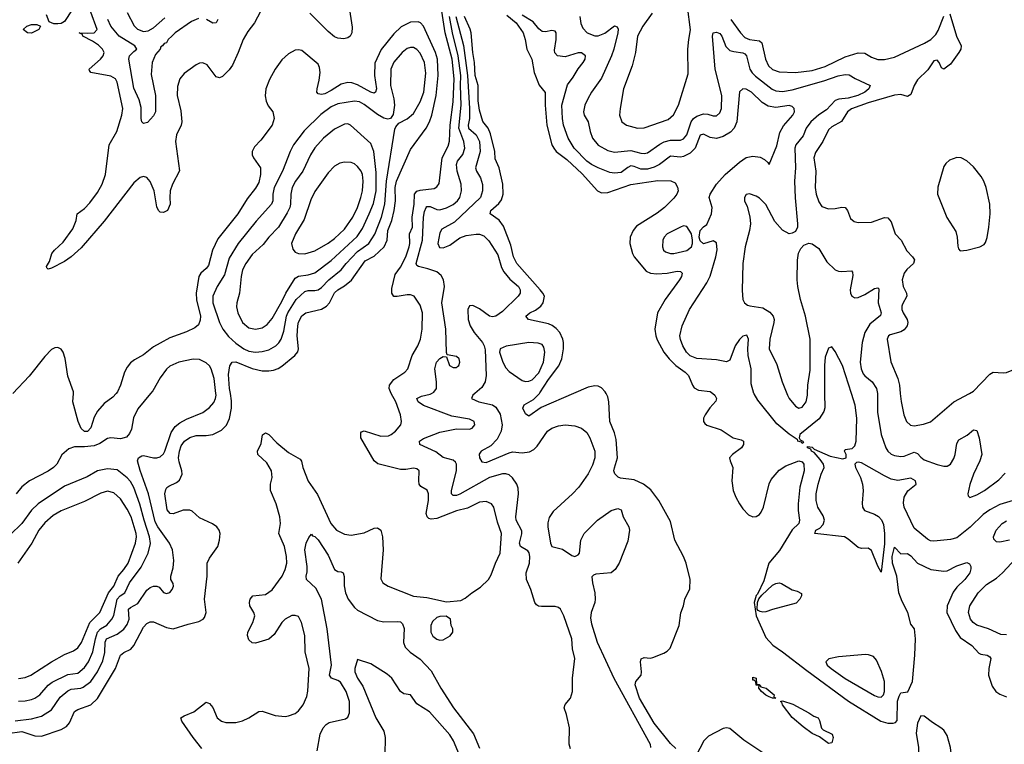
# Model space of a CAD drawing. Header units: inches. Extents: x 1550315 to 1685896, y 510706 to 640504.
# Tile 376 of 452: x 1652797 to 1658777, y 567869 to 572270. Entities that reach past the tile are written whole.
import ezdxf

# ---------------------------------------------------------------- set-up
doc = ezdxf.new("R2010")
doc.units = ezdxf.units.IN
doc.header["$MEASUREMENT"] = 0
doc.layers.add('B6556', color=7, linetype='Continuous')
doc.layers.add('B6557', color=7, linetype='Continuous')

msp = doc.modelspace()

# ---------------------------------------------------------------- linework, layer by layer
at = {"layer": 'B6556', "color": 5}
for points, elevation in [([(1652724.2, 567935.8), (1652810, 567946.5), (1652890, 567919.8), (1652930, 567919.5), (1653050, 567959.2), (1653082.4, 567977.6), (1653100, 568000), (1653131.2, 568068.8), (1653150, 568080.2), (1653230.4, 568109.6), (1653270, 568147.3), (1653380.2, 568330), (1653408.9, 568411.1), (1653430, 568426.4), (1653473.4, 568446.6), (1653490, 568469), (1653550, 568580.8), (1653570, 568602.2), (1653590, 568612.8), (1653610, 568613.7), (1653690, 568578), (1653730, 568570.2), (1653820.4, 568599.6), (1653884.8, 568615.2), (1653911.2, 568628.8), (1653920, 568640), (1653930.6, 568670), (1653918.8, 568750), (1653935, 568890), (1653935.7, 568970), (1653950, 568999.5), (1654000.4, 569070), (1654011.1, 569110), (1654014, 569150), (1654008, 569170), (1653994, 569190), (1653968.1, 569208.1), (1653890, 569245.6), (1653845, 569285), (1653830, 569291.2), (1653790, 569290.5), (1653730, 569269.8), (1653710.9, 569270.9), (1653694, 569294), (1653679.5, 569390), (1653684, 569416), (1653690.7, 569429.3), (1653702.3, 569437.7), (1653750, 569459.6), (1653767.2, 569472.8), (1653784.2, 569510), (1653783.1, 569530), (1653765.4, 569585.4), (1653762.4, 569610), (1653767.5, 569650), (1653778.9, 569681.1), (1653797.5, 569710), (1653830, 569732.9), (1653870, 569744.7), (1653930, 569744.6), (1653970, 569750.9), (1654023.1, 569776.9), (1654052.6, 569807.4), (1654071.8, 569848.2), (1654084.1, 569910), (1654084.1, 569955.9), (1654077, 570000)], 520), ([(1652770, 568012.6), (1652870, 568023.4), (1652930, 568041), (1652990, 568079.3), (1653044.1, 568155.9), (1653090, 568194.5), (1653110, 568204.5), (1653169.5, 568210.5), (1653183.8, 568216.2), (1653230, 568251.6), (1653269.9, 568310.1), (1653302.8, 568377.2), (1653314, 568426), (1653316.4, 568490), (1653324.3, 568510), (1653390, 568538.4), (1653430.6, 568569.4), (1653450, 568597.2), (1653462, 568630), (1653458.7, 568690), (1653470, 568700.5), (1653515.6, 568724.4), (1653570, 568804.6), (1653590, 568821.1), (1653610.5, 568830.5), (1653630.6, 568830.6), (1653644.5, 568824.5), (1653670, 568791), (1653690, 568786), (1653710, 568790.8), (1653723.7, 568810), (1653731.5, 568830), (1653730, 568846), (1653716, 568870), (1653715.1, 568890), (1653730, 568942), (1653734.2, 568985.8), (1653724.8, 569050), (1653707.1, 569090), (1653636.1, 569190), (1653621, 569221), (1653580.7, 569390), (1653528.1, 569531.9), (1653513, 569590), (1653519.5, 569610), (1653538.7, 569621.3), (1653550, 569623.1), (1653610, 569609.1), (1653630, 569608.1), (1653650, 569614.9), (1653670, 569634.3), (1653678.1, 569650), (1653717.5, 569762.5), (1653741.4, 569798.6), (1653770, 569820.9), (1653810, 569843.2), (1653910, 569883.6), (1653950, 569914.7), (1653975.5, 569944.5), (1653987.3, 569970), (1653989.9, 569990.1), (1653988.8, 570000)], 540), ([(1653592.6, 570000), (1653514.1, 569905.9), (1653488.7, 569851.3), (1653477.1, 569782.9), (1653463.9, 569756.1), (1653445.1, 569734.9), (1653410, 569725.1), (1653350, 569730.9), (1653330, 569727.1), (1653283.6, 569696.4), (1653250, 569682.2), (1653190, 569675), (1653130, 569675.8), (1653096.5, 569663.5), (1653052.4, 569627.6), (1653022.3, 569570), (1653003.1, 569550), (1652970, 569527.3), (1652856.9, 569470), (1652810, 569433.8), (1652776, 569390)], 540), ([(1653382.9, 570000), (1653363.5, 569976.5), (1653310, 569938.2), (1653270, 569892.3), (1653250, 569855.1), (1653229.6, 569790.4), (1653210, 569768.1), (1653190, 569769.9), (1653170, 569787.1), (1653152.1, 569830), (1653120.3, 569950), (1653123.7, 570000)], 520), ([(1653903.1, 567843.1), (1653850.8, 567910), (1653783, 568010), (1653776, 568030), (1653796.9, 568043.1), (1653854.2, 568065.8), (1653930, 568124.9), (1653950, 568116.3), (1653970, 568093.4), (1653997, 568030), (1654023, 568010), (1654050, 568002.6), (1654110, 568001.8), (1654150, 568011.3), (1654190, 568029.1), (1654250, 568067.7), (1654270, 568071.3), (1654350, 568043.9), (1654410, 568038.9), (1654430, 568041.7), (1654470, 568056.5), (1654490, 568072.2), (1654519.7, 568110), (1654541.2, 568158.8), (1654548, 568192), (1654554.7, 568330), (1654531.1, 568430), (1654529.6, 568530), (1654509.6, 568610), (1654490, 568644.5), (1654470, 568652.3), (1654450, 568650.9), (1654410, 568629.6), (1654388.8, 568610), (1654343.8, 568536.2), (1654310, 568508.4), (1654230, 568482.6), (1654210, 568484.7), (1654190, 568504.5), (1654180.4, 568530), (1654182, 568550), (1654212.6, 568610), (1654225.1, 568650), (1654218.7, 568670), (1654195.1, 568710), (1654193.3, 568730), (1654197.6, 568750), (1654214, 568770), (1654290, 568779.2), (1654330, 568808.4), (1654392.4, 568890), (1654409.8, 568930), (1654419.5, 568970), (1654418.4, 569010), (1654406, 569070), (1654370.6, 569150), (1654382, 569210), (1654376.7, 569250), (1654355.3, 569330), (1654321.3, 569410), (1654321.1, 569450), (1654330.4, 569490), (1654326.6, 569530), (1654298.8, 569578.8), (1654243.1, 569630), (1654242.6, 569650), (1654264.4, 569695.6), (1654271.6, 569748.4), (1654290, 569760.4), (1654310, 569751.7), (1654359.8, 569699.8), (1654430, 569640.6), (1654501.4, 569601.4), (1654509.5, 569589.5), (1654517.8, 569550), (1654550, 569466.9), (1654607, 569387), (1654688, 569210), (1654720.9, 569170), (1654770, 569144.7), (1654810, 569140.2), (1654890, 569154), (1654950, 569180.9), (1654970, 569184.9), (1654990, 569170.6), (1655000.3, 569130), (1655005.3, 569050), (1654990, 568874), (1655002.8, 568850), (1655036, 568830), (1655188.9, 568768.9), (1655270, 568760.9), (1655390, 568734), (1655476.6, 568743.4), (1655503.6, 568756.4), (1655543.6, 568790), (1655595.6, 568824.4), (1655644.2, 568870), (1655661.3, 568898.7), (1655686.5, 568970), (1655716.3, 569030), (1655723.7, 569150), (1655699, 569219), (1655677.1, 569310), (1655662, 569330), (1655630, 569343.2), (1655590, 569340.6), (1655517.5, 569302.4), (1655450, 569287.3), (1655330, 569241.4), (1655297.1, 569237.1), (1655281.5, 569241.5), (1655271.3, 569251.3), (1655267, 569270), (1655280.2, 569350), (1655280.8, 569390), (1655271.7, 569411.7), (1655234.6, 569434.6), (1655224.5, 569450), (1655221.2, 569470), (1655223.6, 569530), (1655210, 569542.4), (1655190, 569545.4), (1655142.5, 569537.5), (1655110, 569537.8), (1654972.2, 569572.2), (1654950, 569591.5), (1654869.8, 569730), (1654870, 569761), (1654873.3, 569766.7), (1654890, 569773.4), (1654990, 569740.1), (1655036.5, 569743.5), (1655053.3, 569750), (1655080.3, 569770), (1655111.6, 569810), (1655115.9, 569830), (1655109.8, 569870), (1655081.1, 569950), (1655054, 570000)], 480), ([(1656142, 567842), (1656134, 567870), (1656137.2, 567970), (1656119, 568050), (1656104, 568090), (1656109.4, 568110.6), (1656142, 568150), (1656154, 568190), (1656154, 568270), (1656169.4, 568390), (1656154, 568450), (1656151.2, 568510), (1656101.4, 568650), (1656081, 568690), (1656070, 568699.8), (1656050, 568706.8), (1655965.6, 568705.6), (1655948.1, 568708.1), (1655936.2, 568716.2), (1655926.3, 568730), (1655901.7, 568810), (1655876.2, 568870), (1655874.3, 568910), (1655894.5, 568970), (1655895, 569010), (1655891.7, 569031.7), (1655884.5, 569044.5), (1655839.2, 569070), (1655833.7, 569090), (1655846.5, 569146.5), (1655846.4, 569166.4), (1655812.3, 569230), (1655811.1, 569250), (1655827.7, 569390), (1655825, 569425), (1655815.9, 569450), (1655790, 569487.1), (1655770, 569506.6), (1655750, 569512.6), (1655730, 569511.1), (1655650, 569489.9), (1655470, 569388.7), (1655450, 569380.9), (1655430, 569380.9), (1655419.7, 569390), (1655420.2, 569410), (1655449.8, 569530), (1655450.8, 569570), (1655443.4, 569583.4), (1655430, 569595.5), (1655370, 569610.8), (1655325, 569645), (1655227.8, 569690), (1655226.6, 569710), (1655250, 569726), (1655350, 569764.8), (1655450, 569785.8), (1655530, 569783.5), (1655545.1, 569790), (1655562, 569810), (1655556.9, 569830), (1655530, 569843.1), (1655422, 569862), (1655250, 569926.3), (1655218.3, 569950), (1655209.7, 569970), (1655236.8, 569983.2), (1655290, 569995.6), (1655297.8, 570000)], 460), ([(1655561.4, 570000), (1655549.7, 569990), (1655540.5, 569970), (1655585.1, 569950), (1655669.7, 569930), (1655690, 569915.8), (1655715.1, 569875.1), (1655728, 569810), (1655721.6, 569770), (1655697, 569723), (1655657.9, 569682.1), (1655600.7, 569650), (1655588.6, 569631.4), (1655590, 569609.5), (1655604.3, 569584.3), (1655630, 569581.2), (1655770, 569640.2), (1655790, 569644.7), (1655850, 569640.3), (1655894.5, 569645.5), (1655920.7, 569659.3), (1655940.8, 569679.2), (1656003.1, 569770), (1656030, 569788.5), (1656070, 569802.7), (1656111.2, 569808.8), (1656170, 569804.2), (1656210, 569789.8), (1656241.9, 569761.9), (1656260.3, 569730), (1656290.6, 569650), (1656290.6, 569610), (1656276.2, 569563.8), (1656250, 569512.4), (1656193.5, 569430), (1656155.8, 569390), (1656037.3, 569282.7), (1656013.8, 569246.2), (1656005.2, 569214.8), (1656005, 569190), (1656020.7, 569090), (1656030, 569071.3), (1656095, 569055), (1656150, 569016.9), (1656170, 569009.4), (1656190, 569019), (1656197.3, 569030), (1656204.9, 569110), (1656226.4, 569150), (1656306.4, 569230), (1656390, 569289.4), (1656430, 569301.2), (1656450, 569294), (1656462.7, 569250), (1656497.2, 569190), (1656501.2, 569170), (1656490, 569102), (1656439, 568970), (1656414, 568930), (1656389.3, 568910.7), (1656297.2, 568902.8), (1656282.7, 568897.3), (1656273.2, 568886.8), (1656275.6, 568850), (1656291.1, 568790), (1656292.8, 568750), (1656289.6, 568730), (1656267.3, 568670), (1656264.6, 568635.4), (1656270, 568601.2), (1656304.4, 568490), (1656405.8, 568270), (1656625.9, 567870), (1656628.9, 567850)], 440), ([(1656160.8, 570000), (1655964.7, 569915.3), (1655890, 569862), (1655870, 569877.2), (1655852.3, 569910), (1655861.2, 569930), (1655917.6, 569962.4), (1655954.4, 570000)], 420), ([(1656783.4, 567843.4), (1656750, 567873.6), (1656650, 567998.5), (1656561.6, 568150), (1656535.4, 568230), (1656539.6, 568250), (1656571.1, 568290), (1656574.7, 568310), (1656568.6, 568370), (1656571.9, 568388.1), (1656590, 568395.8), (1656627.5, 568392.5), (1656642.7, 568397.3), (1656710, 568423.8), (1656730, 568434.9), (1656747.1, 568452.9), (1656802.6, 568590), (1656812.8, 568667.2), (1656829.6, 568710), (1656837, 568750), (1656867.2, 568812.7), (1656870.5, 568869.5), (1656846.1, 568970), (1656830, 569009.8), (1656777.4, 569110), (1656750, 569222), (1656678.4, 569350), (1656630, 569414.1), (1656585.4, 569450), (1656530, 569475.6), (1656446.5, 569486.5), (1656432.2, 569492.2), (1656411.7, 569511.7), (1656406.2, 569530), (1656409, 569549), (1656428.3, 569610), (1656420.2, 569720.2), (1656410, 569760.9), (1656382.2, 569830), (1656375.9, 569950), (1656370, 569979.3), (1656358.9, 570000)], 420), ([(1657007, 570000), (1657020.3, 569990), (1657030.1, 569970), (1657026.4, 569953.6), (1656988.2, 569911.8), (1656959.8, 569870), (1656950.9, 569850), (1656949.5, 569830), (1656958.4, 569818.4), (1656970, 569807.8), (1657058.1, 569778.1), (1657130, 569731), (1657179.1, 569719.1), (1657192.9, 569710), (1657193.4, 569690), (1657182, 569670), (1657125.7, 569630), (1657108.9, 569610), (1657111.6, 569590), (1657128.1, 569550), (1657122.5, 569470), (1657129.7, 569409.7), (1657146, 569370), (1657169.7, 569329.7), (1657190, 569299.6), (1657223.8, 569263.8), (1657250, 569251.3), (1657270, 569253.4), (1657290, 569264.9), (1657301.2, 569278.8), (1657315.9, 569310), (1657348.7, 569451.3), (1657362.4, 569477.6), (1657410, 569533.2), (1657450, 569561), (1657530, 569591.7), (1657550, 569584.9), (1657560.7, 569570), (1657561.2, 569530), (1657536.4, 569430), (1657524.8, 569330), (1657525, 569290), (1657534.4, 569230), (1657529.5, 569210), (1657488.1, 569171.9), (1657413, 569047), (1657347.3, 568970), (1657317, 568863), (1657278.7, 568781.3), (1657270, 568772.8), (1657258.3, 568730), (1657270, 568648.9), (1657330, 568517.6), (1657370.9, 568470.9), (1657430, 568431.3), (1657577.1, 568317.1), (1657830.9, 568130.9), (1658027.6, 568010), (1658070, 567997.7), (1658103, 567997), (1658117.5, 568002.5), (1658126, 568014), (1658129.5, 568130.5), (1658137.9, 568162.1), (1658150, 568182.3), (1658191.2, 568188.8), (1658220.3, 568250), (1658233.8, 568410), (1658237.3, 568510), (1658232.1, 568570), (1658210, 568599.3), (1658192.3, 568670), (1658156.4, 568736.4), (1658136.9, 568790), (1658123.8, 568890), (1658097.5, 568970), (1658096.7, 569010), (1658110, 569066), (1658150, 569026), (1658190, 569028.9), (1658210, 569013.8), (1658250, 568969.2), (1658331.4, 568931.4), (1658410, 568920.4), (1658430, 568922.5), (1658490, 568952.9), (1658550, 568974.4), (1658566.2, 568966.2), (1658573.7, 568950), (1658574.6, 568934.6), (1658567.6, 568910), (1658536.9, 568870), (1658490, 568824.4), (1658467.4, 568792.6), (1658431.1, 568710), (1658428.6, 568670), (1658480.3, 568560.3), (1658510, 568518.6), (1658579.6, 568470), (1658622.4, 568422.4), (1658635.8, 568415.8), (1658674, 568410), (1658690, 568400.4), (1658694.7, 568390), (1658682.5, 568330), (1658682.3, 568290), (1658703.1, 568223.1), (1658726, 568190), (1658750, 568173), (1658790, 568157.8)], 420), ([(1657686.4, 570000), (1657686.8, 569913.2), (1657682.2, 569890), (1657653.7, 569846.3), (1657536.4, 569750), (1657531.5, 569730), (1657537.5, 569717.5), (1657554.3, 569710), (1657557, 569703), (1657550, 569696), (1657544.9, 569704.9), (1657523.8, 569710), (1657522, 569722), (1657519, 569721), (1657471.8, 569751.8), (1657396.1, 569816.1), (1657280.1, 569960.1), (1657257.4, 569997.4), (1657256.7, 570000)], 440), ([(1657455.9, 570000), (1657459.7, 569990), (1657470.3, 569970), (1657510, 569923.1), (1657530, 569910.4), (1657550, 569915.8), (1657573.6, 569950), (1657582.2, 569990), (1657582.6, 570000)], 460), ([(1658831, 569349), (1658750, 569326.1), (1658690, 569294.1), (1658650, 569265.4), (1658570, 569187.5), (1658490, 569123.2), (1658450, 569114), (1658350, 569103.2), (1658330, 569104.9), (1658310, 569114.3), (1658230, 569182), (1658168.3, 569310), (1658164.6, 569335.4), (1658170.1, 569370), (1658191.6, 569408.4), (1658243.1, 569450), (1658237.3, 569470), (1658210, 569486.2), (1658130, 569472), (1658090, 569480.4), (1658050, 569498.8), (1657910, 569578.6), (1657890, 569583.6), (1657879.6, 569580.4), (1657869.7, 569570), (1657873.6, 569550), (1657903.8, 569490), (1657916.1, 569450), (1657919.8, 569410), (1657914.2, 569334.2), (1657917.1, 569310), (1657928.6, 569288.6), (1657990, 569266.8), (1658013.5, 569253.5), (1658032.5, 569232.5), (1658043.4, 569203.4), (1658049.5, 569150), (1658050, 569086), (1658030, 568914.8), (1658010, 568950.4), (1657970, 569047), (1657950, 569060.9), (1657910, 569058), (1657890, 569064.6), (1657830, 569116.1), (1657806.8, 569130), (1657626, 569150), (1657632.4, 569170), (1657657.7, 569182.3), (1657676.8, 569203.2), (1657686, 569230), (1657677, 569257), (1657644.7, 569310), (1657634.4, 569350), (1657635.5, 569390), (1657646, 569450), (1657664.8, 569510), (1657683.2, 569550), (1657679.8, 569570), (1657659.9, 569599.9), (1657621.7, 569641.7), (1657606.5, 569650), (1657602, 569662), (1657582.6, 569670), (1657582, 569678), (1657610, 569673.1), (1657622, 569662), (1657720.1, 569620.1), (1657796.2, 569603.8), (1657817.3, 569610), (1657816.3, 569630), (1657806, 569650), (1657810, 569659), (1657853.3, 569666.7), (1657870, 569682.7), (1657876.9, 569710), (1657881.2, 569850), (1657871.7, 569928.3), (1657848.7, 570000)], 440), ([(1658006.3, 570000), (1658008.3, 569990), (1658007.1, 569887.1), (1658030.1, 569750), (1658057.8, 569670), (1658070.1, 569650.1), (1658090, 569632.1), (1658110, 569622.2), (1658150, 569617.1), (1658170, 569618.6), (1658230, 569642.7), (1658250, 569635.2), (1658270, 569612.1), (1658290, 569597.8), (1658370, 569569.1), (1658410, 569559), (1658430, 569558.9), (1658450, 569570.3), (1658470, 569604.4), (1658479, 569630), (1658490, 569696), (1658501.4, 569718.6), (1658552.4, 569747.6), (1658590, 569779.1), (1658610, 569774.8), (1658624.2, 569730), (1658640.3, 569630), (1658628.9, 569590), (1658591.1, 569510), (1658568, 569448), (1658555.8, 569390), (1658557.3, 569377.3), (1658568.6, 569368.6), (1658610, 569383.9), (1658656.4, 569410), (1658744.2, 569475.8), (1658783.1, 569516.9)], 460), ([(1658145.4, 570000), (1658150.2, 569950.2), (1658166.7, 569870), (1658183.1, 569830), (1658207.3, 569807.3), (1658230, 569803.6), (1658287.2, 569812.7), (1658330, 569828.4), (1658471.7, 569948.3), (1658566.2, 570000)], 480), ([(1652790, 568131.6), (1652830, 568133.1), (1652870, 568142.3), (1652890, 568150.2), (1652918.8, 568170), (1652971.1, 568228.9), (1652994, 568246), (1653090, 568292.4), (1653150, 568302.1), (1653190, 568336.4), (1653214.3, 568370), (1653242.2, 568430), (1653257.5, 568510), (1653270.4, 568549.6), (1653288.7, 568570), (1653326.6, 568593.4), (1653357.5, 568630), (1653368.8, 568651.2), (1653388.5, 568750), (1653407.1, 568770), (1653436.4, 568790), (1653464.3, 568850), (1653534.9, 568945.1), (1653577.8, 569030), (1653591.6, 569088.4), (1653585.8, 569130), (1653552.7, 569230), (1653527.1, 569327.1), (1653490, 569428.3), (1653470, 569466), (1653450, 569488.2), (1653390, 569535.2), (1653330, 569541.3), (1653269.6, 569530.4), (1653207.3, 569492.7), (1653070, 569437.8), (1652909.6, 569330.3), (1652870, 569290.8), (1652810.8, 569210), (1652739.2, 569140.8)], 560), ([(1652790, 568268.7), (1652830, 568274.4), (1652865.7, 568290), (1652990, 568370.1), (1653070, 568415.3), (1653123.4, 568436.6), (1653150, 568455.9), (1653172.6, 568487.4), (1653222.8, 568610), (1653283.4, 568670), (1653337, 568790), (1653368.2, 568830), (1653396.4, 568890), (1653430, 568930.1), (1653455.9, 568970), (1653501.3, 569090), (1653507.4, 569130), (1653505.5, 569150), (1653473.5, 569250), (1653450, 569298.2), (1653410, 569359.8), (1653370, 569395.6), (1653330, 569405.7), (1653290, 569394.9), (1653190, 569344.4), (1653050, 569287.5), (1653001.5, 569258.5), (1652950, 569214.6), (1652913, 569170), (1652872.1, 569090), (1652785.8, 568970)], 580), ([(1658809.4, 569110), (1658750, 569096.9), (1658730, 569099.6), (1658714.4, 569114.4), (1658712.8, 569130), (1658727.8, 569170), (1658763.8, 569210), (1658790, 569227)], 440), ([(1654603.5, 567830), (1654621.8, 567930), (1654640.9, 567970), (1654658, 567990), (1654677.8, 568002.2), (1654776.9, 568023.1), (1654790, 568034.8), (1654799.5, 568060.5), (1654800.7, 568130), (1654780.2, 568190), (1654745.9, 568245.9), (1654730, 568256.3), (1654690.5, 568270.5), (1654679.5, 568290), (1654690.9, 568350.9), (1654665.4, 568570), (1654631, 568751), (1654597, 568817), (1654539.6, 568870), (1654537.4, 568890), (1654543.6, 568916.4), (1654544, 568950), (1654529.8, 569050.2), (1654537.4, 569090), (1654554, 569126), (1654570, 569144.7), (1654575.5, 569135.5), (1654590, 569130.4), (1654610, 569112), (1654670, 569017.4), (1654710, 568930.3), (1654730, 568918.5), (1654750, 568917.4), (1654761.6, 568910), (1654768, 568888), (1654767.8, 568832.2), (1654776.1, 568790), (1654791.9, 568750), (1654830, 568700.2), (1654850, 568684.2), (1654970, 568621.8), (1655010, 568613.8), (1655090, 568616), (1655110, 568612.1), (1655121.4, 568601.4), (1655131.7, 568571.7), (1655128.2, 568488.2), (1655139, 568459), (1655169, 568429), (1655230, 568387.1), (1655295.7, 568315.7), (1655355.8, 568210), (1655433, 568090), (1655552.8, 567932.8), (1655590, 567846.7)], 460), ([(1658790, 568534.2), (1658755.5, 568535.5), (1658682.4, 568570), (1658610, 568593.2), (1658588.3, 568608.3), (1658571.9, 568630), (1658559.3, 568670), (1658568.3, 568710), (1658618.9, 568790), (1658670, 568840.3), (1658730, 568878.7), (1658766, 568910), (1658930, 569087.4)], 440), ([(1655498, 567730), (1655432.6, 567890), (1655410, 567927.7), (1655285.7, 568065.7), (1655210, 568115.2), (1655170.5, 568170), (1655130, 568176.5), (1655110, 568190.4), (1655056.9, 568270), (1655030, 568296), (1654930, 568358), (1654850, 568384.7), (1654832.8, 568330), (1654832, 568310), (1654849.9, 568270), (1654881.4, 568221.4), (1654960.1, 568030), (1655008.6, 567950), (1655017.1, 567910), (1655014.6, 567805.4)], 440), ([(1657310, 567817), (1657195.2, 567895.2), (1657110, 567965.2), (1657090, 567969.9), (1657070, 567966), (1656981.7, 567918.3), (1656953.2, 567890), (1656903.3, 567796.7)], 420)]:
    msp.add_lwpolyline(points, dxfattribs=dict(at, elevation=elevation))
for points, elevation in [([(1657310, 568671.7), (1657295.4, 568675.4), (1657281.8, 568681.8), (1657277.4, 568690), (1657277.7, 568730), (1657287.2, 568752.8), (1657304.1, 568775.9), (1657370, 568835.2), (1657390, 568846.5), (1657410, 568850.3), (1657424.9, 568844.9), (1657490, 568808.4), (1657519.5, 568799.5), (1657545.4, 568785.4), (1657544.9, 568770), (1657535.8, 568750), (1657513, 568727), (1657370, 568687.2), (1657330, 568674)], 420), ([(1655388.3, 568648.3), (1655350, 568645.5), (1655330, 568638.5), (1655304.4, 568615.6), (1655293.7, 568590), (1655294, 568550), (1655306, 568526), (1655330, 568507.4), (1655350, 568502.2), (1655370, 568504), (1655412, 568528), (1655427.9, 568550), (1655427.2, 568570), (1655418.3, 568590), (1655414.7, 568630)], 480), ([(1657933.9, 568413.9), (1657770, 568400.6), (1657711, 568389), (1657692.9, 568370), (1657702.2, 568350), (1657725, 568330), (1657810, 568269.5), (1657990, 568165.1), (1658010, 568156.8), (1658030, 568155.5), (1658043.1, 568170), (1658049.1, 568190), (1658049.2, 568250), (1658031.1, 568311.1), (1658000.6, 568380.6), (1657983.3, 568403.3), (1657953.5, 568413.5)], 440), ([(1657271.6, 568231.6), (1657288.4, 568231.6), (1657298, 568218), (1657330.3, 568210.3), (1657378.8, 568170), (1657378, 568158), (1657390, 568149.2), (1657370.5, 568149.5), (1657350, 568158.4), (1657330, 568168), (1657302.7, 568190), (1657286, 568210), (1657288, 568228), (1657270, 568229.2), (1657268.7, 568248.7), (1657258, 568258), (1657250, 568258), (1657250, 568278), (1657270, 568271.3)], 380), ([(1657710, 567873.7), (1657655.2, 567915.2), (1657610, 567934), (1657554.9, 567974.9), (1657490, 568032.3), (1657429.4, 568110), (1657425.6, 568125.6), (1657418, 568130), (1657430, 568133.4), (1657493.7, 568113.7), (1657590, 568061.3), (1657619.9, 568039.9), (1657646, 568030), (1657654.6, 568014.6), (1657667.3, 567967.3), (1657677.1, 567957.1), (1657731.6, 567930), (1657738.5, 567910), (1657730, 567877.4)], 380), ([(1658270, 568042), (1658250, 567998), (1658243, 567937), (1658256.3, 567850), (1658257.2, 567790), (1658271.4, 567770), (1658290, 567757.8), (1658366.7, 567730), (1658393.7, 567710), (1658406.5, 567690), (1658420.3, 567610), (1658430, 567578.8), (1658450, 567568.2), (1658470, 567594.8), (1658474.8, 567645.2), (1658451.2, 567850), (1658430, 567922.9), (1658410, 567954.3), (1658391.5, 567970), (1658341.1, 568001.1), (1658290, 568041.2)], 420)]:
    msp.add_lwpolyline(points, close=True, dxfattribs=dict(at, elevation=elevation))
at = {"layer": 'B6557', "color": 5}
for points, elevation in [([(1654782.7, 572450), (1654816, 572224), (1654815, 572190), (1654804.6, 572170), (1654790, 572158.7), (1654766.4, 572153.6), (1654730, 572157), (1654710, 572165.9), (1654670, 572198.4), (1654560.4, 572310)], 480), ([(1653116.1, 572330), (1653070, 572259.7), (1653050, 572246.6), (1653030, 572243.9), (1653005.1, 572245.1), (1652975.9, 572255.9), (1652959.4, 572299.4)], 480), ([(1654260.1, 572319.9), (1654223.8, 572250), (1654182.7, 572197.3), (1654153.7, 572150), (1654124.6, 572070), (1654090, 571993.5), (1654070, 571965.8), (1654030, 571925.4), (1654010, 571916.9), (1653990, 571922.4), (1653935.7, 571995.7), (1653910, 572007.8), (1653890, 572005.6), (1653870, 571996.2), (1653796.5, 571943.5), (1653769.1, 571910.9), (1653756.2, 571863.8), (1653753.4, 571810), (1653775.8, 571715.8), (1653782.7, 571650), (1653778, 571630), (1653748.8, 571570), (1653744.2, 571530), (1653767.5, 571352.5), (1653725.8, 571270), (1653711.8, 571230), (1653708.5, 571190), (1653711.6, 571150), (1653695.3, 571110), (1653670, 571098.2), (1653650, 571101.7), (1653639.7, 571110), (1653630, 571134), (1653613.2, 571230), (1653590, 571287.6), (1653570, 571311.1), (1653550, 571316.9), (1653530, 571312.3), (1653490, 571279.8), (1653310, 571047.1), (1653170, 570883.5), (1653110, 570829.7), (1653070, 570801.6), (1652990, 570760.9), (1652970, 570755.3), (1652962.7, 570762.7), (1652961.2, 570770), (1652979.4, 570800.6), (1652993.3, 570850), (1653008.2, 570870), (1653060.5, 570919.5), (1653119.6, 571000.4), (1653140.2, 571050), (1653146.6, 571090), (1653190, 571122.6), (1653223.4, 571156.6), (1653270, 571220.2), (1653299, 571270), (1653318.7, 571330), (1653341.2, 571510), (1653388.2, 571590), (1653417.9, 571690), (1653424.4, 571730), (1653390, 571889.6), (1653378.5, 571910), (1653350, 571927), (1653229.4, 571950), (1653221.8, 571961.8), (1653219.7, 571970), (1653288.2, 572030), (1653303.5, 572050), (1653309.8, 572070), (1653299.5, 572090), (1653275.3, 572115.3), (1653240.3, 572140.3), (1653180.5, 572170), (1653179.7, 572179.7), (1653158, 572190), (1653206.9, 572186.9), (1653249.8, 572190.2), (1653267.8, 572210), (1653230, 572315.1)], 480), ([(1653450, 572314.3), (1653492.4, 572232.4), (1653512, 572212), (1653550, 572198.4), (1653577.4, 572202.6), (1653610, 572219.8), (1653678, 572282)], 460), ([(1655054, 570000), (1655048.6, 570010), (1655041.2, 570030), (1655042.7, 570050), (1655070, 570085.2), (1655136.3, 570130), (1655154, 570150), (1655180.6, 570230), (1655215.2, 570290), (1655232.1, 570330), (1655242.3, 570390), (1655243.7, 570490), (1655230, 570535.6), (1655193.3, 570590), (1655170, 570599.2), (1655150, 570599.2), (1655090, 570588.6), (1655070, 570589.7), (1655056.8, 570610), (1655056.6, 570636.6), (1655078.4, 570721.6), (1655110, 570767.5), (1655143.6, 570830), (1655163.8, 570890), (1655167.7, 570910), (1655165.2, 570970), (1655182.8, 571010), (1655180.3, 571070), (1655193.4, 571150), (1655194.5, 571210), (1655210, 571227.5), (1655230, 571234.6), (1655314.5, 571245.5), (1655330, 571254.3), (1655344.6, 571275.4), (1655362.9, 571430), (1655399.3, 571500.7), (1655408.5, 571531.5), (1655412.4, 571630), (1655430.4, 571770), (1655436.6, 571910), (1655425, 572030), (1655382.1, 572190), (1655361.7, 572321.7)], 480), ([(1655756.3, 572296.3), (1655812.2, 572250), (1655854.4, 572190), (1655867.8, 572150), (1655877.6, 572090), (1655907.5, 572030), (1655921.7, 571950), (1655952.9, 571872.9), (1655988.1, 571828.1), (1655988.9, 571750), (1655999.4, 571630), (1656030, 571510.6), (1656040.6, 571490), (1656056.5, 571470), (1656119.8, 571419.8), (1656214.4, 571334.4), (1656306.3, 571230), (1656330, 571217.8), (1656370, 571221.1), (1656508.6, 571268.6), (1656673.4, 571293.4), (1656752.1, 571292), (1656778.3, 571278.3), (1656793.5, 571253.5), (1656796.8, 571230), (1656789.2, 571210), (1656770, 571186.8), (1656713, 571130), (1656670, 571095.2), (1656543.8, 571016.2), (1656522.7, 570990), (1656505, 570950), (1656503.9, 570910), (1656519, 570850), (1656530, 570829.1), (1656601.6, 570741.6), (1656629.6, 570729.6), (1656667.1, 570727.1), (1656730, 570731), (1656790, 570743.2), (1656810, 570740.9), (1656820.3, 570730), (1656816.2, 570710), (1656805.2, 570690), (1656717.4, 570570), (1656671.6, 570490), (1656655.7, 570390), (1656661.5, 570350), (1656670, 570326), (1656710.1, 570250), (1656741, 570210), (1656782.4, 570170), (1656840.1, 570130), (1656860.4, 570110), (1656883.8, 570050), (1656894.2, 570034.2), (1656920.6, 570020.6), (1656990, 570012.7), (1657007, 570000)], 420), ([(1657256.7, 570000), (1657239.2, 570059.2), (1657239.9, 570150), (1657221.6, 570230), (1657218.8, 570270), (1657222.9, 570330), (1657213.7, 570353.7), (1657190, 570346.9), (1657170, 570327.1), (1657143.8, 570290), (1657110, 570201.3), (1657090, 570191.2), (1657030, 570204.6), (1656910, 570212.7), (1656870, 570229.4), (1656847.7, 570250), (1656824.8, 570290), (1656810, 570327.7), (1656807.7, 570350), (1656821.2, 570410), (1656865.8, 570510), (1656970, 570671.8), (1656990, 570712), (1657026.3, 570830), (1657032.7, 570872.7), (1657030, 570914), (1657010, 570926.4), (1656950, 570907.7), (1656930, 570926), (1656923.8, 570950), (1656930.6, 570990), (1656950, 571012.3), (1656970, 571026.6), (1656999.3, 571090), (1657002.8, 571130), (1656984, 571190), (1656990.2, 571210), (1657029.5, 571270), (1657082.7, 571330), (1657170, 571404.7), (1657210, 571432), (1657250, 571440.4), (1657294.5, 571434.5), (1657320.4, 571420.4), (1657342.2, 571402.3), (1657350.3, 571389.7), (1657395.4, 571504.6), (1657414.5, 571585.5), (1657435.6, 571624.4), (1657493.8, 571690), (1657503.7, 571710), (1657501.6, 571730), (1657490, 571741.6), (1657470, 571748.5), (1657390, 571736.6), (1657344.2, 571744.2), (1657307, 571767), (1657242.4, 571830), (1657210, 571847), (1657189, 571850), (1657168.7, 571831.3), (1657153.2, 571650), (1657135.8, 571610), (1657113.9, 571586.1), (1657070, 571559.9), (1657030, 571549.1), (1656990, 571554.8), (1656950, 571575), (1656930.6, 571569.4), (1656900.1, 571490), (1656870, 571459.4), (1656830, 571439.4), (1656810, 571435.3), (1656750, 571440.1), (1656682.9, 571390), (1656650, 571373.6), (1656610, 571362), (1656570, 571361.1), (1656530, 571378.7), (1656510, 571381.9), (1656490, 571373), (1656450, 571342.1), (1656410, 571336.9), (1656382.5, 571342.5), (1656310, 571369.1), (1656269.5, 571389.5), (1656242.1, 571410), (1656164.8, 571490), (1656129.1, 571550), (1656101, 571630), (1656093.3, 571670), (1656090.7, 571750), (1656125.1, 571874.9), (1656159.7, 571920.3), (1656189.1, 571970.9), (1656220.6, 572010), (1656232.6, 572030), (1656234.2, 572050), (1656210, 572068.4), (1656190, 572068.8), (1656110, 572044.8), (1656063.1, 572050), (1656047.9, 572067.9), (1656045.3, 572085.3), (1656056.3, 572150), (1656055.2, 572190), (1656050, 572200.4), (1656030, 572203.8), (1655990, 572195.7), (1655970, 572197.5), (1655950, 572213.4), (1655915.8, 572255.8), (1655850, 572297.2)], 440), ([(1656638.9, 572310), (1656581.2, 572230), (1656548.9, 572170), (1656537.6, 572070), (1656516.5, 571990), (1656465.2, 571850), (1656443.6, 571730), (1656440.3, 571690), (1656455.3, 571650), (1656482, 571630), (1656550, 571610.3), (1656590, 571612.4), (1656735.4, 571664.6), (1656767.7, 571692.3), (1656799.4, 571750), (1656858.3, 571941.7), (1656856.2, 572090), (1656860.5, 572150), (1656871.1, 572208.9), (1656853.1, 572350)], 480), ([(1658446, 572306), (1658486.4, 572170), (1658514.9, 572110), (1658512.7, 572090), (1658501.6, 572070), (1658450, 571999.7), (1658409.6, 571969.7), (1658396.6, 571976.6), (1658381.6, 572010), (1658370, 572024.5), (1658350, 572020.5), (1658314, 571966), (1658250, 571904.4), (1658231, 571870), (1658210, 571816.3), (1658190, 571803.1), (1658150, 571815.4), (1658110, 571811.9), (1657950, 571765.3), (1657850, 571728.7), (1657825.3, 571710), (1657788.2, 571651.8), (1657730, 571618.9), (1657710, 571600.3), (1657674.6, 571530), (1657630, 571462.7), (1657619.8, 571430), (1657632, 571350), (1657629.5, 571250), (1657634.6, 571210), (1657650, 571163.1), (1657670, 571134.6), (1657710, 571120.7), (1657750, 571122.2), (1657790, 571131.3), (1657810.2, 571130.2), (1657824.6, 571110), (1657842.5, 571062.5), (1657865, 571044.9), (1657890, 571038.9), (1657970, 571039.6), (1658050, 571068.5), (1658070, 571066), (1658090, 571042), (1658115.6, 570970), (1658151.3, 570931.3), (1658185.9, 570865.9), (1658219.6, 570830), (1658231.3, 570811.3), (1658225.4, 570790), (1658186.4, 570753.6), (1658169.7, 570730.3), (1658156.9, 570690), (1658163.8, 570650), (1658183.7, 570610), (1658186, 570590), (1658158.3, 570541.7), (1658154.3, 570530), (1658156.1, 570510), (1658163, 570490), (1658187.2, 570450), (1658192.1, 570430), (1658187.4, 570410), (1658170, 570386.2), (1658150, 570374.3), (1658083.7, 570356.3), (1658074.9, 570350), (1658066.3, 570330), (1658088.9, 570191.1), (1658130.2, 570090), (1658140.6, 570050), (1658145.4, 570000)], 480), ([(1653882.9, 572277.1), (1653841.2, 572258.8), (1653742.4, 572190), (1653720.4, 572170), (1653698.8, 572150), (1653690, 572129.3), (1653674.8, 572125.2), (1653664.7, 572110), (1653655.2, 572104.8), (1653650.4, 572090), (1653621.2, 572058.8), (1653601, 572010), (1653596.7, 571936.7), (1653621.5, 571810), (1653623, 571710), (1653610, 571685.2), (1653573.7, 571646.3), (1653550, 571639.3), (1653539.3, 571650), (1653534.5, 571670), (1653536.1, 571736.1), (1653522.6, 571782.6), (1653490, 571853.2), (1653461, 572030), (1653465.1, 572050), (1653490, 572077), (1653509.5, 572090), (1653496.2, 572110), (1653402, 572170), (1653350, 572229.8), (1653332.7, 572270)], 460), ([(1654077, 570000), (1654072.1, 570030), (1654065.8, 570114.2), (1654072.9, 570167.1), (1654088.5, 570190), (1654110, 570192.9), (1654208.4, 570151.6), (1654270, 570138), (1654310, 570136.8), (1654338.4, 570141.6), (1654367.8, 570152.2), (1654390, 570166.5), (1654468.7, 570231.3), (1654486.9, 570253.1), (1654491.4, 570270), (1654483.4, 570350), (1654486.2, 570410), (1654490, 570432), (1654510, 570471.3), (1654536.2, 570490), (1654630, 570511.9), (1654660.2, 570530), (1654678, 570550), (1654710, 570611.6), (1654730, 570630.1), (1654770, 570652.7), (1654811.9, 570688.1), (1654894.7, 570805.3), (1654950, 570833), (1655010.5, 570889.5), (1655028.7, 570930), (1655034.3, 570990), (1655057.5, 571050), (1655072.6, 571110), (1655079.7, 571170), (1655077.3, 571250), (1655085.5, 571290), (1655170, 571481.3), (1655265.2, 571610), (1655286.7, 571650), (1655299.9, 571690), (1655326.7, 571810), (1655339.2, 571930), (1655335.7, 572030), (1655322.8, 572070), (1655250.9, 572230.9), (1655231.6, 572251.6), (1655216.8, 572256.8), (1655170, 572254), (1655114.4, 572225.6), (1655070, 572183.2), (1654992.2, 572087.8), (1654953.4, 572006.6), (1654952.2, 571930), (1654965.3, 571850), (1654958.8, 571830), (1654950, 571822.9), (1654930, 571829.4), (1654850, 571874.3), (1654813.7, 571886.4), (1654790, 571888.7), (1654750, 571877.3), (1654690, 571839), (1654650, 571819.9), (1654630, 571815.5), (1654610, 571820.3), (1654602.9, 571830), (1654603.4, 571850), (1654617.1, 571902.9), (1654621.8, 571950), (1654618.8, 571978.8), (1654610, 572000.4), (1654510, 572083.1), (1654490, 572087.7), (1654470, 572084.2), (1654430, 572061.7), (1654390, 572025.4), (1654350, 571969.7), (1654313.9, 571906.1), (1654292.9, 571850), (1654288.1, 571808.1), (1654294.3, 571774.3), (1654305.8, 571745.8), (1654334.9, 571710), (1654342.6, 571670), (1654330, 571629.6), (1654261.5, 571538.5), (1654223, 571497), (1654210.2, 571470), (1654209.3, 571450), (1654217.2, 571430), (1654259.7, 571370), (1654260.2, 571330), (1654250, 571281.6), (1654230, 571246), (1654178.9, 571181.1), (1654122.8, 571090), (1654000.9, 570939.1), (1653969, 570871), (1653943.1, 570776.9), (1653930, 570758.7), (1653897.6, 570730), (1653885, 570710), (1653868.3, 570610), (1653871.7, 570568.3), (1653895.5, 570470), (1653894, 570446), (1653882.7, 570417.3), (1653860.6, 570399.4), (1653810, 570374.3), (1653710, 570337.3), (1653650, 570306), (1653610, 570282.2), (1653550, 570234.6), (1653495.4, 570204.6), (1653470, 570185.1), (1653450, 570160.5), (1653434.4, 570130), (1653409.4, 570050), (1653390.6, 570009.4), (1653382.9, 570000)], 520), ([(1654000.8, 572270), (1653990.2, 572249.8), (1653970, 572248.7), (1653931.7, 572271.7)], 460), ([(1655297.8, 570000), (1655312, 570008), (1655327.9, 570030), (1655329.1, 570070), (1655317.8, 570150), (1655329.7, 570190), (1655350, 570213), (1655370, 570224), (1655390, 570222), (1655408.5, 570170), (1655430, 570157.6), (1655450, 570158.4), (1655456.6, 570163.4), (1655464.5, 570170), (1655471.3, 570190), (1655466.6, 570210), (1655450, 570224.5), (1655394.6, 570234.6), (1655389.2, 570249.2), (1655384.6, 570390), (1655360.8, 570550), (1655378.2, 570650), (1655372, 570690), (1655356.3, 570716.3), (1655330, 570737.8), (1655276.5, 570756.5), (1655219.5, 570770), (1655210, 570776.9), (1655206.1, 570790), (1655243.4, 570930), (1655249.9, 571070), (1655255.4, 571104.6), (1655265.2, 571130), (1655270, 571135.3), (1655290, 571134.4), (1655330, 571118), (1655350, 571115), (1655390, 571127.5), (1655430, 571147.9), (1655456.1, 571170), (1655469.9, 571190), (1655481.7, 571230), (1655479.6, 571270), (1655455.4, 571350), (1655450.4, 571389.6), (1655456.7, 571410), (1655488.7, 571451.3), (1655501.5, 571490), (1655495.4, 571530), (1655464.6, 571610), (1655478.3, 571750), (1655474.2, 571870), (1655477.2, 571930), (1655460.2, 572050), (1655425.5, 572190), (1655407.5, 572290)], 460), ([(1655446.5, 572290), (1655492, 572112), (1655517.5, 571930), (1655529.4, 571730.6), (1655529.9, 571670), (1655520.4, 571630), (1655523.9, 571610), (1655570.4, 571570), (1655589.9, 571530), (1655593.4, 571470), (1655566.7, 571370), (1655571.4, 571350), (1655596.8, 571310), (1655609.2, 571269.2), (1655608.6, 571230), (1655596.3, 571190), (1655438.9, 571041.1), (1655361.7, 570998.3), (1655350, 570975.5), (1655336.8, 570910), (1655347.3, 570887.3), (1655370, 570883.5), (1655410, 570899.9), (1655470, 570944.1), (1655510, 570959.1), (1655570, 570967.8), (1655590, 570966.4), (1655616.6, 570956.6), (1655647.7, 570927.7), (1655700.8, 570840.8), (1655724.3, 570764.3), (1655737.8, 570737.8), (1655774.6, 570694.6), (1655827.4, 570650), (1655836.5, 570630), (1655836.2, 570610), (1655824.5, 570590), (1655730, 570497.2), (1655690, 570468.4), (1655670, 570464.7), (1655650, 570470.2), (1655590, 570513.8), (1655550, 570534.3), (1655528.6, 570531.4), (1655518.3, 570510), (1655521.8, 570450), (1655534.2, 570410), (1655557.2, 570370), (1655607.8, 570310), (1655619.2, 570290), (1655624.2, 570264.2), (1655629.9, 570110), (1655623.8, 570070), (1655603.8, 570036.2), (1655561.4, 570000)], 440), ([(1655954.4, 570000), (1655957.2, 570002.8), (1656010, 570084.8), (1656072.6, 570167.4), (1656089.1, 570210), (1656099.2, 570270), (1656101, 570310), (1656097.1, 570330), (1656077.4, 570370), (1656055.1, 570395.1), (1656031.9, 570411.9), (1656010, 570421.9), (1655887.3, 570450), (1655871.2, 570470), (1655895.8, 570490), (1655930, 570506.7), (1655961.8, 570530), (1655977, 570550), (1655984, 570590), (1655975.5, 570610), (1655959.5, 570630), (1655816.6, 570790), (1655796.7, 570830), (1655779.8, 570899.8), (1655735.5, 571015.5), (1655710, 571051.7), (1655655.1, 571090), (1655659.7, 571110), (1655707.4, 571152.6), (1655724, 571176), (1655732.8, 571210), (1655731.3, 571270), (1655710.3, 571370.3), (1655684.2, 571424.2), (1655682.4, 571470), (1655657.1, 571577.1), (1655643.5, 571610), (1655610.7, 571650.7), (1655590, 571721.3), (1655582.9, 571777.1), (1655581.3, 571870), (1655563.6, 571930), (1655558.9, 572010), (1655548.7, 572071.3), (1655538.7, 572190), (1655532.9, 572212.9), (1655498.1, 572290)], 420), ([(1656200.1, 572290), (1656205.8, 572245.8), (1656217.6, 572217.6), (1656244.2, 572190), (1656290, 572171.6), (1656310, 572172.1), (1656351.6, 572188.4), (1656410, 572232.3), (1656426.8, 572226.8), (1656432, 572212), (1656429.4, 572190), (1656405.3, 572090), (1656391.2, 572050), (1656330, 571913.7), (1656270.2, 571830), (1656247.8, 571790), (1656229, 571750), (1656220.9, 571710), (1656226, 571690), (1656250.4, 571650), (1656262, 571590), (1656276.5, 571550), (1656310, 571508.6), (1656370, 571475.8), (1656410, 571465.5), (1656510, 571475), (1656570, 571458.6), (1656590, 571457), (1656610, 571461.7), (1656685.7, 571514.3), (1656712.2, 571527.8), (1656750, 571538.8), (1656810, 571538.6), (1656830, 571546.1), (1656849.1, 571570.9), (1656875.8, 571650), (1656890, 571669.5), (1656910, 571684.8), (1656950, 571697.2), (1656976, 571696), (1657010, 571685.4), (1657030, 571686.9), (1657050, 571703.7), (1657059.4, 571730), (1657061.5, 571810), (1657021.6, 571970), (1657005, 572170), (1657010, 572190.3), (1657030, 572193.9), (1657050, 572185.8), (1657061.8, 572170), (1657086.5, 572106.5), (1657110, 572083.2), (1657135.7, 572075.7), (1657190, 572069.4), (1657202, 572062), (1657212.5, 572050), (1657232.4, 571970), (1657246.4, 571946.4), (1657266.2, 571926.2), (1657367.4, 571847.4), (1657390, 571836.8), (1657430, 571833.9), (1657490, 571844), (1657681.2, 571898.8), (1657768.5, 571928.5), (1657810, 571937), (1657835, 571935), (1657872.3, 571912.3), (1657962, 571870), (1657954.6, 571850), (1657930.3, 571830), (1657887.8, 571810), (1657830, 571793.5), (1657773.1, 571786.9), (1657750, 571778), (1657698.4, 571721.6), (1657650, 571692.7), (1657602.8, 571650), (1657575, 571610), (1657555.9, 571564), (1657511, 571510), (1657505.7, 571490), (1657509.5, 571370), (1657503.3, 571290), (1657507.1, 571187.1), (1657521.3, 571030), (1657520.5, 571010), (1657510, 570984), (1657490, 570972.7), (1657470, 570969.4), (1657430, 570991.3), (1657383.6, 571043.6), (1657330, 571147.8), (1657290, 571185.6), (1657270, 571198.4), (1657230, 571212.3), (1657210, 571208.7), (1657198.8, 571190), (1657199.1, 571170), (1657215.1, 571135.1), (1657232.6, 571072.6), (1657236.3, 571030), (1657230.2, 570990), (1657204.1, 570890), (1657190.2, 570790), (1657185.7, 570625.7), (1657190.4, 570570), (1657199.3, 570550), (1657217.1, 570537.1), (1657231.3, 570531.3), (1657310, 570519.3), (1657353.3, 570493.3), (1657374.4, 570470), (1657379.7, 570450), (1657378.4, 570430), (1657353.1, 570330), (1657350.2, 570270), (1657396.8, 570176.8), (1657429.2, 570070), (1657455.9, 570000)], 460), ([(1657116.6, 572270), (1657175.8, 572190), (1657202.3, 572162.3), (1657230, 572148.9), (1657290, 572141.3), (1657305.4, 572130), (1657327.3, 572030), (1657346, 571990), (1657370, 571966.7), (1657410, 571952.4), (1657508.9, 571948.9), (1657610, 571960.9), (1657690, 571985), (1657810, 572043.6), (1657890, 572068.6), (1657930, 572065.8), (1657970, 572042.9), (1658010, 572027.8), (1658050, 572027), (1658110, 572042.1), (1658293.3, 572126.7), (1658330.8, 572149.2), (1658360.9, 572179.1), (1658376.7, 572203.3), (1658410, 572290.6)], 480), ([(1657582.6, 570000), (1657584.7, 570050), (1657597.9, 570142.1), (1657597.8, 570330), (1657569, 570470), (1657539.7, 570570), (1657523, 570650), (1657519.5, 570690), (1657521.5, 570810), (1657527.6, 570852.4), (1657540.7, 570879.3), (1657559.5, 570900.5), (1657590, 570912.4), (1657610, 570908.4), (1657650, 570879.5), (1657699.2, 570799.2), (1657750, 570750.2), (1657770, 570741.6), (1657790, 570740.2), (1657850, 570745.5), (1657856.4, 570736.4), (1657857.2, 570717.2), (1657841.1, 570630), (1657842.6, 570610), (1657850.5, 570590), (1657870, 570581.3), (1657890, 570583.5), (1657930, 570601.5), (1657990, 570637.7), (1658010, 570641.6), (1658016.3, 570636.3), (1658011.5, 570550), (1658030.2, 570490), (1658026.5, 570473.5), (1657959.9, 570420.1), (1657930.1, 570370), (1657913.5, 570310), (1657902.5, 570190), (1657907.1, 570150), (1657920, 570120), (1657930, 570106.4), (1657975.9, 570070), (1658000.5, 570030), (1658006.3, 570000)], 460), ([(1653123.7, 570000), (1653124.4, 570010), (1653090, 570105.2), (1653072.8, 570212.8), (1653060.9, 570250), (1653050, 570269.6), (1653030, 570279.7), (1653010, 570277.7), (1652990, 570266), (1652950, 570225.3), (1652854.6, 570105.4), (1652756.1, 570000)], 520), ([(1657848.7, 570000), (1657794.3, 570170), (1657750, 570254), (1657730, 570282.8), (1657710, 570276), (1657690, 570221), (1657685.7, 570170), (1657686.4, 570000)], 440), ([(1653988.8, 570000), (1653979.2, 570090), (1653959.5, 570150), (1653950, 570167.1), (1653930, 570186.6), (1653890, 570205.3), (1653850, 570208.7), (1653764, 570190), (1653710, 570164.8), (1653690, 570147.1), (1653650, 570094.3), (1653605.1, 570014.9), (1653592.6, 570000)], 540), ([(1658566.2, 570000), (1658590, 570013), (1658690, 570117.7), (1658710, 570129.1), (1658770, 570124.5), (1658790, 570127.2), (1658870, 570160.3), (1658891.3, 570151.3), (1658908, 570090), (1658909.1, 570030), (1658904, 570000)], 480), ([(1656358.9, 570000), (1656353.5, 570010), (1656330, 570033.3), (1656310, 570044.2), (1656290, 570046.3), (1656250, 570038.5), (1656160.8, 570000)], 420)]:
    msp.add_lwpolyline(points, dxfattribs=dict(at, elevation=elevation))
for points, elevation in [([(1652870, 572188.9), (1652845.6, 572190), (1652817.6, 572210), (1652840.9, 572230), (1652870, 572241.3), (1652900.7, 572240.7), (1652924, 572230), (1652912.7, 572210)], 480), ([(1655170, 572101.5), (1655150, 572094), (1655119.6, 572070), (1655070, 572011.1), (1655052.3, 571970), (1655050.1, 571870), (1655069.4, 571790), (1655074, 571750), (1655065.7, 571694.3), (1655050.4, 571669.6), (1655034, 571666), (1655010, 571672), (1654970, 571694.6), (1654890, 571755.5), (1654860.5, 571770), (1654830, 571774.9), (1654730, 571759.3), (1654690, 571739.9), (1654626.3, 571693.7), (1654526, 571594), (1654459.4, 571510), (1654439.1, 571470), (1654393.4, 571350), (1654343.9, 571250), (1654333.9, 571210), (1654334.8, 571170), (1654326.7, 571150), (1654233.3, 571046.7), (1654123.5, 570910), (1654070, 570822.3), (1654040.6, 570719.4), (1653996.2, 570650), (1653970.1, 570590), (1653970.1, 570550), (1654010.8, 570430), (1654030.8, 570390), (1654066, 570346), (1654110, 570305.6), (1654159.6, 570270), (1654190, 570256.1), (1654230, 570250.1), (1654270, 570254.4), (1654310, 570265.1), (1654353.8, 570290), (1654372.1, 570307.9), (1654385.9, 570330), (1654402.3, 570377.7), (1654418.2, 570470), (1654425.5, 570490), (1654475.8, 570570), (1654530, 570620.1), (1654550, 570625.8), (1654590, 570624.2), (1654610, 570630.1), (1654630, 570642.8), (1654674.9, 570690), (1654750.2, 570749.8), (1654781.1, 570790), (1654850, 570861.7), (1654917.3, 570910), (1654953.7, 570966.3), (1654995, 571070), (1655015.8, 571150), (1655025.7, 571290), (1655075.5, 571604.5), (1655081, 571619), (1655099.3, 571640.7), (1655150, 571667.3), (1655190, 571700.7), (1655230, 571771.7), (1655251.2, 571830), (1655264.2, 571944.2), (1655256.7, 572010), (1655230, 572066), (1655210, 572088.6), (1655190, 572101)], 540), ([(1654790, 571636.4), (1654770, 571635.5), (1654710, 571604), (1654642.3, 571550), (1654589.2, 571490.8), (1654564.1, 571450), (1654517, 571350), (1654473.4, 571290), (1654453.1, 571250), (1654443.6, 571210), (1654441.8, 571150), (1654437.5, 571130), (1654422.2, 571097.8), (1654370, 571010.8), (1654311.1, 570950), (1654275.4, 570904.6), (1654210, 570843.8), (1654170.9, 570790), (1654150.9, 570750), (1654141.9, 570710), (1654132.8, 570610), (1654115.8, 570550), (1654114.4, 570525.6), (1654121.9, 570490), (1654150.7, 570430.7), (1654190, 570397.7), (1654230, 570390.1), (1654270, 570398.5), (1654300.6, 570419.4), (1654330, 570454.7), (1654390, 570558.2), (1654414.5, 570610), (1654470, 570700.2), (1654490, 570712.7), (1654550, 570721.3), (1654590, 570733.2), (1654690, 570806.9), (1654846.2, 570953.8), (1654878.7, 571001.3), (1654920.8, 571090), (1654945.7, 571154.3), (1654961.7, 571230), (1654962.3, 571342.3), (1654948.7, 571470), (1654930, 571517.2), (1654806.6, 571630)], 560), ([(1654770, 571405.3), (1654742.2, 571397.8), (1654710, 571380.4), (1654670, 571339.1), (1654590, 571226.9), (1654565.2, 571174.8), (1654524.3, 571055.7), (1654471.8, 570970), (1654449.2, 570910), (1654455.3, 570875.3), (1654470, 570858), (1654490, 570849.2), (1654530, 570847.5), (1654590, 570866.5), (1654670, 570911.7), (1654710, 570941.2), (1654770, 570997.4), (1654820.2, 571070), (1654849.4, 571130), (1654869.9, 571189.9), (1654878.8, 571230), (1654884, 571290), (1654879.1, 571330), (1654870.7, 571350.7), (1654850, 571377.6), (1654830, 571394.2), (1654810, 571402.4)], 580), ([(1658490, 571432.5), (1658443.6, 571416.4), (1658422.7, 571397.3), (1658410, 571377.6), (1658373.3, 571253.3), (1658371.1, 571210), (1658428.1, 571068.1), (1658482.7, 570982.7), (1658491.2, 570950), (1658494.4, 570894.4), (1658499.2, 570879.2), (1658510, 570865.8), (1658550, 570869.4), (1658628.7, 570891.3), (1658654.5, 570905.5), (1658663.8, 570916.2), (1658673.5, 570946.5), (1658683.1, 571010), (1658690.7, 571090), (1658689.3, 571150), (1658668.2, 571250), (1658653.6, 571290), (1658637.5, 571317.5), (1658590, 571375.3), (1658550, 571412.3), (1658514.5, 571430)], 520), ([(1656830, 571018), (1656810, 571009.8), (1656730.4, 570970), (1656711.6, 570950), (1656702.8, 570930), (1656701.3, 570890), (1656707.8, 570870), (1656720.3, 570860.3), (1656750, 570850.2), (1656770, 570850.2), (1656850, 570867.8), (1656877.7, 570890), (1656884.2, 570910), (1656884.5, 570930), (1656877.7, 570970), (1656850, 571014.3)], 440), ([(1655890, 570309.8), (1655752.3, 570287.7), (1655715.5, 570270), (1655712.2, 570250), (1655731.3, 570190), (1655750, 570154.9), (1655770, 570132.6), (1655850, 570078), (1655870, 570072.7), (1655890, 570074.2), (1655910, 570082.7), (1655950, 570125.8), (1655979.2, 570190), (1655986.5, 570250), (1655980.5, 570280.5), (1655970, 570296.9), (1655946.3, 570306.3)], 440)]:
    msp.add_lwpolyline(points, close=True, dxfattribs=dict(at, elevation=elevation))

doc.saveas('drawing.dxf')
